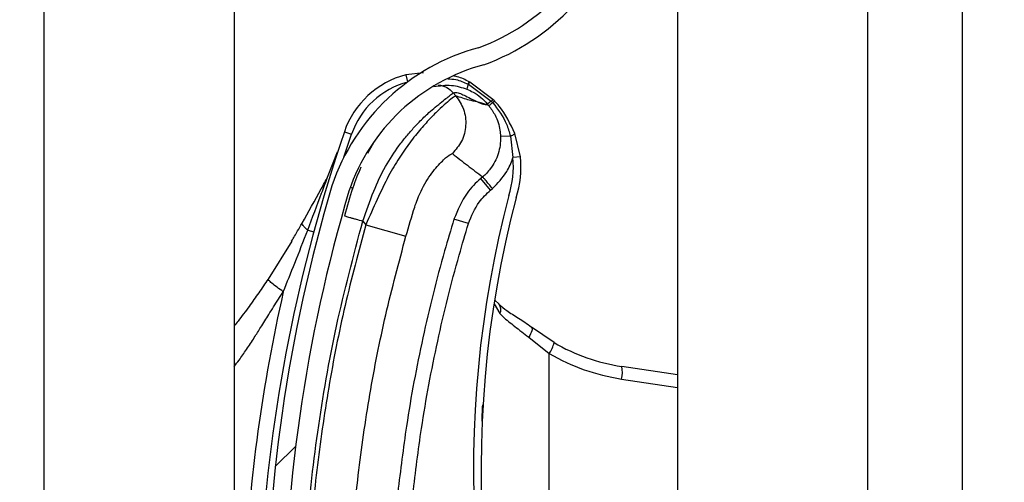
# Model space of a CAD drawing. Header units: inches. Extents: x 170 to 284, y 215 to 248.
# Tile 281 of 656: x 186.1024 to 186.2355, y 241.7558 to 241.8183. Entities that reach past the tile are written whole.
import ezdxf

# ---------------------------------------------------------------- set-up
doc = ezdxf.new("R2010")
doc.units = ezdxf.units.IN
doc.header["$LTSCALE"] = 0.25
doc.header["$MEASUREMENT"] = 0
doc.layers.add('ANNOTATIONS', color=1, linetype='Continuous')
doc.layers.add('LH BENCH MOUNT', color=7, linetype='Continuous')
doc.styles.add('ARIAL', font='arial.ttf', dxfattribs={"height": 0.09375})
doc.dimstyles.new('STANDARD$0', dxfattribs={"dimtxt": 0.09375, "dimasz": 0.09375, "dimexe": 0.03125, "dimexo": 0.046875, "dimgap": 0.09, "dimtad": 0, "dimtih": 1, "dimtoh": 1, "dimdec": 4, "dimzin": 0, "dimdsep": 46, "dimtxsty": 'ARIAL', "dimcen": 0.09, "dimadec": 0, "dimazin": 0, "dimtfac": 1, "dimtdec": 4, "dimtofl": 0, "dimtmove": 0, "dimatfit": 1, "dimfxl": 1, "dimtolj": 1, "dimtzin": 0, "dimarcsym": 0})

# ---------------------------------------------------------------- blocks, each defined once
blk = doc.blocks.new('*D20')
at = {"layer": 'ANNOTATIONS', "color": 0, "lineweight": -2, "transparency": 16777216}
for p, q in [((186.1492924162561, 243.6642684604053), (187.5897358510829, 243.6642684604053)), ((187.5584858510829, 243.5705184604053), (187.5584858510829, 241.8503426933)), ((187.5584858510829, 239.6953067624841), (187.5584858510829, 241.4154825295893)), ((186.8279608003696, 239.6015567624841), (187.5897358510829, 239.6015567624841))]:
    blk.add_line(p, q, dxfattribs=at)
at = {"layer": 'ANNOTATIONS', "color": 0, "transparency": 16777216}
for points in [[(187.5428608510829, 243.5705184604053), (187.5741108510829, 243.5705184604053), (187.5584858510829, 243.6642684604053)], [(187.5428608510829, 239.6953067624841), (187.5741108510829, 239.6953067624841), (187.5584858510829, 239.6015567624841)]]:
    blk.add_solid(points, dxfattribs=at)
at = {"layer": 'defpoints', "color": 0, "transparency": 16777216}
for p in [(186.1024174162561, 243.6642684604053), (186.7810858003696, 239.6015567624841), (187.5584858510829, 239.6015567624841)]:
    blk.add_point(p, dxfattribs=at)
at = {"layer": 'ANNOTATIONS', "color": 0, "transparency": 16777216, "insert": (187.558485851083, 241.6329126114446), "char_height": 0.09375, "attachment_point": 5, "style": 'ARIAL'}
blk.add_mtext('\\A1;OPENING\\PHEIGHT', dxfattribs=at)

msp = doc.modelspace()

# ---------------------------------------------------------------- hatches: boundary and pattern name
at = {"layer": 'LH BENCH MOUNT'}
h = msp.add_hatch(dxfattribs=at)
h.set_pattern_fill('ANSI31', color=256, scale=0.34241245, angle=2.8e-322, style=0)
h.set_pattern_definition([(45, (176.0930244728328, 238.0091787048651), (-0.03026527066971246, 0.03026527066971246), [])])
edge = h.paths.add_edge_path(flags=0)
edge.add_arc((186.1662917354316, 241.6432972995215), 0.001712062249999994, 450.0000000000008, 472.2104203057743)
edge.add_line((186.1656445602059, 241.6448823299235), (186.1647320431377, 241.6471172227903))
edge.add_arc((186.1662917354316, 241.6432972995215), 0.004126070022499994, 450, 472.2104203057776, ccw=False)
edge.add_arc((186.1662917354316, 241.6343945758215), 0.01302879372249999, 401.4761673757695, 450, ccw=False)
edge.add_arc((186.1620458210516, 241.6312443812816), 0.01830194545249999, 359.9999999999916, 400.0613730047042, ccw=False)
edge.add_arc((186.1685858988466, 241.6312443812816), 0.01176186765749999, 292.1408576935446, 359.99999999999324, ccw=False)
edge.add_arc((186.1662917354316, 241.6344972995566), 0.01566536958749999, 235.2570680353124, 295.43079980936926, ccw=False)
edge.add_arc((186.1715306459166, 241.6426124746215), 0.02532140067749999, 212.8542481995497, 235.9809333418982, ccw=False)
edge.add_arc((186.1633812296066, 241.6362436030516), 0.01504902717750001, 172.1557183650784, 209.3146496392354, ccw=False)
edge.add_arc((186.1758108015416, 241.6349081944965), 0.02754708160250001, 453.3085031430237, 532.9325737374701, ccw=False)
edge.add_arc((186.1725578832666, 241.6709984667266), 0.008748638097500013, 280.9586189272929, 427.9414322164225)
edge.add_arc((186.1924176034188, 241.7333517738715), 0.05672062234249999, 179.5706357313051, 253.00989973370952, ccw=False)
edge.add_arc((186.3507493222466, 241.7345502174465), 0.2150521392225, 163.4260275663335, 180.2060536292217, ccw=False)
edge.add_arc((186.1719757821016, 241.7866996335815), 0.02884824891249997, 465.15884346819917, 521.4137567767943, ccw=False)
edge.add_arc((186.1546497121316, 241.8412459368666), 0.0284373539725, 290.1205938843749, 343.7190675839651)
edge.add_arc((186.1674901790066, 241.8370685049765), 0.01494630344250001, 345.2914408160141, 400.5471921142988)
edge.add_arc((186.1640660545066, 241.8352537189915), 0.0187470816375, 397.9578745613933, 431.439615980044)
edge.add_arc((186.1662917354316, 241.8400817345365), 0.0134739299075, 433.8775574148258, 472.2736457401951)
edge.add_arc((186.1637236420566, 241.8471011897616), 0.006011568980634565, 474.9825325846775, 495.717573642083)
edge.add_arc((186.1735166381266, 241.8398420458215), 0.01816498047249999, 500.8992600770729, 539.9999999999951)
edge.add_arc((186.1662917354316, 241.8398420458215), 0.01094007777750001, 539.9999999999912, 629.9999999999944)
edge.add_arc((186.1662917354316, 241.8307681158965), 0.001866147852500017, 269.9999999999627, 285.6422464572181)
edge.add_line((186.1667949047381, 241.8289710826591), (186.167445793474, 241.8266464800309))
edge.add_arc((186.1662917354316, 241.8307681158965), 0.004280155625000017, 269.9999999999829, 285.6422464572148, ccw=False)
edge.add_arc((186.1662917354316, 241.8398420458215), 0.01335408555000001, 179.9999999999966, 269.999999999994, ccw=False)
edge.add_arc((186.1735166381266, 241.8398420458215), 0.020578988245, 500.6113583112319, 539.9999999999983, ccw=False)
edge.add_arc((186.1637236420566, 241.8471011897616), 0.008425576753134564, 474.57766718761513, 496.4997109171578, ccw=False)
edge.add_arc((186.1662917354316, 241.8400817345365), 0.01588793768, 433.6903022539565, 472.4705806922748, ccw=False)
edge.add_arc((186.1640660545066, 241.8352537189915), 0.02116108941, 398.10453077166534, 431.5771717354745, ccw=False)
edge.add_arc((186.1674901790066, 241.8370685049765), 0.01736031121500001, 345.180248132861, 400.3658533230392, ccw=False)
edge.add_arc((186.1546497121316, 241.8412459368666), 0.030851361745, 289.9181572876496, 343.7795375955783, ccw=False)
edge.add_arc((186.1719757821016, 241.7866996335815), 0.02643424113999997, 464.9417095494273, 521.3236131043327)
edge.add_arc((186.3507493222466, 241.7345502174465), 0.21263813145, 523.4376684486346, 540.2096895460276)
edge.add_arc((186.1924176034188, 241.7333517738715), 0.05430661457, 539.5566266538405, 613.1145348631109)
edge.add_arc((186.1725578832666, 241.6709984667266), 0.01116264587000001, 280.0610388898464, 428.52908719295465, ccw=False)
edge.add_arc((186.1758108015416, 241.6349081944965), 0.02513307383, 452.9714001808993, 532.9706577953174)
edge.add_arc((186.1633812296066, 241.6362436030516), 0.01263501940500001, 532.0830472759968, 568.9826967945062)
edge.add_arc((186.1715306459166, 241.6426124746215), 0.022907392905, 213.0443063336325, 236.0197152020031)
edge.add_arc((186.1662917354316, 241.6344972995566), 0.01325136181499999, 235.1922404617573, 295.7352497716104)
edge.add_arc((186.1685858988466, 241.6312443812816), 0.009347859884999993, 291.7225241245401, 359.9999999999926)
edge.add_arc((186.1620458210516, 241.6312443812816), 0.01588793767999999, 359.9999999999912, 399.9521788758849)
edge.add_arc((186.1662917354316, 241.6343945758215), 0.01061478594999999, 401.6345013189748, 450.0000000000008)

# ---------------------------------------------------------------- linework, layer by layer
for p, q in [((186.1913380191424, 243.8543193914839), (186.1913380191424, 239.6015567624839)), ((186.2170189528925, 243.8543193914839), (186.2170189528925, 239.6015567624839)), ((186.2298594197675, 239.6015567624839), (186.2298594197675, 243.8543193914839)), ((186.1057349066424, 239.6015567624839), (186.1057349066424, 243.7595607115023)), ((186.1314158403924, 241.9334281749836), (186.1314158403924, 241.7410542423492)), ((186.1570029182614, 241.8111357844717), (186.1546035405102, 241.8108862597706)), ((186.1546035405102, 241.8108862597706), (186.1548572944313, 241.8099198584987)), ((186.1630076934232, 241.8096305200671), (186.1630086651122, 241.8096300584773)), ((186.1630086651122, 241.8096300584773), (186.1630707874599, 241.809600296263)), ((186.1630707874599, 241.809600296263), (186.1630716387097, 241.8095998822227)), ((186.1630716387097, 241.8095998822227), (186.1661753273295, 241.8073155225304)), ((186.1631899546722, 241.8099204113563), (186.1631890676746, 241.8099208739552)), ((186.1632515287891, 241.8098880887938), (186.1631899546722, 241.8099204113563)), ((186.1632524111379, 241.8098876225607), (186.1632515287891, 241.8098880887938)), ((186.1663938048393, 241.8075639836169), (186.1632524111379, 241.8098876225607)), ((186.1613835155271, 241.8080284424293), (186.1610357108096, 241.8084398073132)), ((186.1628838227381, 241.8089429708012), (186.1628845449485, 241.8089426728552)), ((186.1658192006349, 241.8067126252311), (186.1648878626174, 241.8070451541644)), ((186.1661753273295, 241.8073155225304), (186.1663656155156, 241.8071099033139)), ((186.1462454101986, 241.7997445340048), (186.1472811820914, 241.8028452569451)), ((186.1463093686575, 241.8031781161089), (186.1472811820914, 241.8028452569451)), ((186.1687535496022, 241.8026048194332), (186.1674199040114, 241.8025556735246)), ((186.1687535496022, 241.8026048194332), (186.1690857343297, 241.7996930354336)), ((186.1701068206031, 241.7998052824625), (186.1693562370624, 241.8029522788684)), ((186.1502438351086, 241.8016869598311), (186.1494501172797, 241.8002482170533)), ((186.1440407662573, 241.7970622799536), (186.1453956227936, 241.8004512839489)), ((186.1701068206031, 241.7998052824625), (186.1690857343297, 241.7996930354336)), ((186.165005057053, 241.7970871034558), (186.1647570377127, 241.7968774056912)), ((186.1660827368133, 241.7953094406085), (186.1647570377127, 241.7968774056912)), ((186.1471115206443, 241.7956739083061), (186.1474398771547, 241.7955731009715)), ((186.1660827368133, 241.7953094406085), (186.1663307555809, 241.795519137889)), ((186.1487919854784, 241.7911052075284), (186.1492048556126, 241.7906168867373)), ((186.1492048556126, 241.7906168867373), (186.1546350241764, 241.7890687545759)), ((186.1630862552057, 241.7907695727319), (186.1611233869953, 241.7913721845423)), ((186.1413538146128, 241.7898969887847), (186.1421723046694, 241.7896752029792)), ((186.1391859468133, 241.7884016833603), (186.1359997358, 241.78327520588)), ((186.1666509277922, 241.7804397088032), (186.1672443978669, 241.7798820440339)), ((186.1665405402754, 241.7799067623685), (186.1673421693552, 241.7786015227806)), ((186.1746502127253, 241.7746808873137), (186.171609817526, 241.7767481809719)), ((186.1712230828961, 241.7754039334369), (186.1740134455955, 241.773200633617)), ((186.1740134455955, 241.7077799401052), (186.1740134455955, 241.773200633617)), ((186.1913380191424, 241.7703050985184), (186.1838006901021, 241.771455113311)), ((186.1837659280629, 241.7697626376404), (186.1913380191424, 241.7686073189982))]:
    msp.add_line(p, q, dxfattribs=at)
at = {"layer": 'LH BENCH MOUNT', "flags": 128}
msp.add_lwpolyline([(186.171609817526, 241.7767481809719), (186.1716658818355, 241.7766741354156), (186.1716914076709, 241.7765653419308), (186.171685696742, 241.7764247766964), (186.1716489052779, 241.7762562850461), (186.1715820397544, 241.7760644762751), (186.1714869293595, 241.7758545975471), (186.1713661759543, 241.7756323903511), (186.1712230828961, 241.7754039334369)], dxfattribs=at)
at = {"layer": 'LH BENCH MOUNT'}
for centre, radius, start, end in [((186.1546497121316, 241.8412459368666), 0.02843735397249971, 290.1205938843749, 343.7190675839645), ((186.1546497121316, 241.8412459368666), 0.03085136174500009, 289.91815728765, 343.7795375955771), ((186.1719757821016, 241.7866996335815), 0.02884824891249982, 105.1588434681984, 161.4137567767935), ((186.1719757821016, 241.7866996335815), 0.02643424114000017, 104.9417095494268, 161.3236131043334), ((186.157647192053, 241.7992947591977), 0.01198443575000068, 104.7123854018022, 161.092978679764), ((186.157647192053, 241.7992947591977), 0.01095719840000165, 104.7123854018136, 161.0929786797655), ((186.1651179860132, 241.8086627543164), 0.002251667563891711, 155.3939551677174, 172.8510957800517), ((186.1651206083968, 241.8086613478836), 0.002253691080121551, 155.3897650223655, 172.8291455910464), ((186.164417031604, 241.8089519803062), 0.001564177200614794, 141.7256942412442, 154.2910519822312), ((186.1644214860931, 241.8089496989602), 0.001568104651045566, 141.7542666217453, 154.2863466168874), ((186.1645201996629, 241.8088906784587), 0.001613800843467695, 141.8260927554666, 153.9140894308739), ((186.1645193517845, 241.8088910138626), 0.001611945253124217, 141.8104826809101, 153.9114578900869), ((186.3507141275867, 241.7331667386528), 0.21606225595, 161.092978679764, 176.5597220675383), ((186.1684014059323, 241.803912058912), 0.001353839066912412, 285.0764398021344, 314.8519014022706), ((186.1571730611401, 241.7983834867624), 0.01198443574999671, 341.3410974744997, 6.273281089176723), ((186.1571730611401, 241.7983834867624), 0.01301167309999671, 341.5025581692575, 6.273281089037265), ((186.3507493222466, 241.7345502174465), 0.2150521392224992, 163.4260275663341, 180.2060536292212), ((186.3507493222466, 241.7345502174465), 0.2126381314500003, 163.4376684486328, 180.2096895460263), ((186.3103094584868, 241.7574608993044), 0.146552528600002, 165.3406183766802, 202.0185750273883), ((186.3103094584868, 241.7574608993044), 0.1455252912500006, 165.3544246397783, 203.8705502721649), ((186.3507141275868, 241.7331667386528), 0.2180957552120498, 167.1792232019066, 177.2535733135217), ((186.1663523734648, 241.7791305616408), 0.001122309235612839, 331.8758133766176, 39.94683461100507), ((186.1710884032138, 241.7753359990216), 0.003621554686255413, 323.8694765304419, 349.5782562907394), ((186.1877258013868, 241.7971807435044), 0.02602334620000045, 239.837373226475, 261.3249484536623), ((186.1879492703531, 241.7971807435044), 0.02773540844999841, 239.8373732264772, 261.3249484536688), ((186.1804700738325, 241.7706769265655), 0.003420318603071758, 344.4956794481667, 13.15103634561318)]:
    msp.add_arc(centre, radius, start, end, dxfattribs=at)
for points, knots in [([(186.1631890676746, 241.8099208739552), (186.1626642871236, 241.8101990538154), (186.1619734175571, 241.8105652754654), (186.1612110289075, 241.8106929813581), (186.1610277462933, 241.8107236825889)], [0, 0, 0, 0, 0.7595942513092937, 0.9999999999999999, 0.9999999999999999, 0.9999999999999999, 0.9999999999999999]), ([(186.1584241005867, 241.809280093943), (186.1592155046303, 241.8094035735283), (186.1607331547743, 241.8096403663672), (186.162187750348, 241.8091686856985), (186.1628838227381, 241.8089429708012)], [0, 0, 0, 0, 0.5214667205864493, 1, 1, 1, 1]), ([(186.1589977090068, 241.8095101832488), (186.1591878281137, 241.8094818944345), (186.1595832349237, 241.8094230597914), (186.160320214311, 241.8091202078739), (186.1607538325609, 241.8087078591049), (186.1610357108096, 241.8084398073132)], [0, 0, 0, 0, 0.2447599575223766, 0.5090480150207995, 1, 1, 1, 1]), ([(186.1602920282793, 241.8103514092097), (186.1606622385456, 241.8103299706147), (186.1616107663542, 241.8102750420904), (186.162478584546, 241.8098746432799), (186.1630076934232, 241.8096305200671)], [0, 0, 0, 0, 0.3902998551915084, 1, 1, 1, 1]), ([(186.1487919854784, 241.7911052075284), (186.1492678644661, 241.792461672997), (186.1501662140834, 241.7950223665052), (186.1517815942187, 241.7985133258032), (186.1533840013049, 241.8009252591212), (186.1547159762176, 241.8026279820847), (186.1556308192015, 241.8036713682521), (186.1564224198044, 241.8044998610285), (186.157091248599, 241.8051597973), (186.1578360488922, 241.8058548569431), (186.1586698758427, 241.8065805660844), (186.1597992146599, 241.8074885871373), (186.1607892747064, 241.8082485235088), (186.1609584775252, 241.8083798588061), (186.1610357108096, 241.8084398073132)], [0, 0, 0, 0, 0.1307156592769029, 0.2467609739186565, 0.3577928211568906, 0.4170971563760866, 0.4791482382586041, 0.5177152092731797, 0.5590896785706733, 0.603294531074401, 0.6633484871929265, 0.7353692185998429, 0.8792082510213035, 1, 1, 1, 1]), ([(186.1613835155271, 241.8080284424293), (186.1613041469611, 241.8079967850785), (186.1611428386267, 241.807932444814), (186.1603543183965, 241.8073136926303), (186.1592933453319, 241.8063705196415), (186.1580629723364, 241.8051569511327), (186.1566551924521, 241.8036110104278), (186.1551800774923, 241.8017758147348), (186.1536900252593, 241.7996406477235), (186.1521616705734, 241.7970860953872), (186.150725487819, 241.7940097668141), (186.149716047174, 241.791757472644), (186.1492048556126, 241.7906168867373)], [0, 0, 0, 0, 0.1094013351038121, 0.2223468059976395, 0.3151791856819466, 0.4102231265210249, 0.5012749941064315, 0.5946006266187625, 0.6834485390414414, 0.7745330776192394, 0.8858211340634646, 1, 1, 1, 1]), ([(186.1613835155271, 241.8080284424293), (186.1617726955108, 241.8074525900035), (186.162581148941, 241.8062563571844), (186.1628399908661, 241.8040312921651), (186.1623122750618, 241.8018539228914), (186.161364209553, 241.8007642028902), (186.1609078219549, 241.8002396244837)], [0, 0, 0, 0, 0.2406941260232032, 0.499999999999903, 0.7593058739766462, 1, 1, 1, 1]), ([(186.1610357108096, 241.8084398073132), (186.1611425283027, 241.808479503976), (186.1613667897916, 241.8085628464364), (186.1619685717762, 241.8083688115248), (186.1627231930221, 241.8080207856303), (186.1635224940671, 241.8076065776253), (186.1643199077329, 241.8071994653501), (186.1647438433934, 241.8070413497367), (186.1649587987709, 241.8069611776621)], [0, 0, 0, 0, 0.1574760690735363, 0.330618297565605, 0.4911886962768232, 0.6742546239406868, 0.834831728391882, 1, 1, 1, 1]), ([(186.1648878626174, 241.8070451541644), (186.1646771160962, 241.8071033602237), (186.1640958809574, 241.8072638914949), (186.1630276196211, 241.8074734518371), (186.1620068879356, 241.8078180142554), (186.1613835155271, 241.8080284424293)], [0, 0, 0, 0, 0.1812946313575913, 0.5000073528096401, 1, 1, 1, 1]), ([(186.1628845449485, 241.8089426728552), (186.1631640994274, 241.8088144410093), (186.1641970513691, 241.8083406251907), (186.1650912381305, 241.8075752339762), (186.1656256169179, 241.8069419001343), (186.1656256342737, 241.8069418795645)], [0, 0, 0, 0, 0.2706300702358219, 0.9999763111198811, 1, 1, 1, 1]), ([(186.1649587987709, 241.8069611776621), (186.1650523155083, 241.8069355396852), (186.1652403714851, 241.8068839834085), (186.1654677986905, 241.806871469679), (186.1655729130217, 241.8069186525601), (186.1656253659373, 241.8069421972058)], [0, 0, 0, 0, 0.3313600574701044, 0.6663431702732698, 0.9999999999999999, 0.9999999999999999, 0.9999999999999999, 0.9999999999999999]), ([(186.1656253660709, 241.8069421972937), (186.1656735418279, 241.8068851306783), (186.1657381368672, 241.8068086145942), (186.1658027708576, 241.8067320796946), (186.1658192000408, 241.8067126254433)], [0, 0, 0, 0, 0.7458120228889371, 0.9999999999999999, 0.9999999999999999, 0.9999999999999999, 0.9999999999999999]), ([(186.1661753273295, 241.8073155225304), (186.1661555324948, 241.8073002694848), (186.1660365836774, 241.8072086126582), (186.1658520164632, 241.8070716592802), (186.1656770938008, 241.806953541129), (186.1656427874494, 241.8069457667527), (186.1656256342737, 241.8069418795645)], [0, 0, 0, 0, 0.06239373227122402, 0.3749291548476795, 0.6874645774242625, 1, 1, 1, 1]), ([(186.1658160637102, 241.8067163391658), (186.1658160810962, 241.8067163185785), (186.1661511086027, 241.8063196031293), (186.1668351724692, 241.8052858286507), (186.1673257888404, 241.8038261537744), (186.167399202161, 241.8028351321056), (186.1674199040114, 241.8025556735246)], [0, 0, 0, 0, 1.782673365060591e-05, 0.3435204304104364, 0.8148790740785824, 1, 1, 1, 1]), ([(186.1663656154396, 241.8071099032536), (186.1663456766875, 241.807094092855), (186.1662259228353, 241.806999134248), (186.1660407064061, 241.8068560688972), (186.1658668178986, 241.8067302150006), (186.1658350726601, 241.8067184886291), (186.1658192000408, 241.8067126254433)], [0, 0, 0, 0, 0.06242876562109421, 0.3749525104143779, 0.6874762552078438, 1, 1, 1, 1]), ([(186.1663658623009, 241.8071096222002), (186.1670741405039, 241.8061813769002), (186.1681275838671, 241.8048007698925), (186.1685990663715, 241.8031467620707), (186.1687535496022, 241.8026048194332)], [0, 0, 0, 0, 0.6723457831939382, 1, 1, 1, 1]), ([(186.166598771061, 241.8073534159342), (186.1665987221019, 241.8073534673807), (186.1665311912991, 241.8074244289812), (186.1664624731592, 241.8074942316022), (186.1663938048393, 241.8075639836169)], [0, 0, 0, 0, 0.0007249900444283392, 0.9999999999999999, 0.9999999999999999, 0.9999999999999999, 0.9999999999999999]), ([(186.1693562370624, 241.8029522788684), (186.1687429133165, 241.8042479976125), (186.1679923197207, 241.8058337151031), (186.1668142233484, 241.807118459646), (186.1665987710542, 241.8073534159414)], [0, 0, 0, 0, 0.8171182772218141, 1, 1, 1, 1]), ([(186.1674199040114, 241.8025556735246), (186.1674206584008, 241.8025333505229), (186.1674472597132, 241.8017461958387), (186.1672226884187, 241.8001746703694), (186.1662671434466, 241.7983380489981), (186.1653879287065, 241.7974109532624), (186.1650049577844, 241.7970870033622), (186.1650049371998, 241.79708698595)], [0, 0, 0, 0, 0.0108740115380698, 0.3834398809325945, 0.7558119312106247, 0.9999868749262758, 1, 1, 1, 1]), ([(186.1558144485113, 241.7930020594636), (186.155814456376, 241.7930020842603), (186.155928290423, 241.7933609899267), (186.1564277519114, 241.7947671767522), (186.1576023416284, 241.7969698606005), (186.1591371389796, 241.7988731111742), (186.1604825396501, 241.8000847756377), (186.1607562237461, 241.8001844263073), (186.1609078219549, 241.8002396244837)], [0, 0, 0, 0, 4.497367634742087e-06, 0.06509473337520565, 0.2616701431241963, 0.4753105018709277, 0.7093656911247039, 0.9999999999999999, 0.9999999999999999, 0.9999999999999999, 0.9999999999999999]), ([(186.1609078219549, 241.8002396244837), (186.1615810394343, 241.7997104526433), (186.1629274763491, 241.7986521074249), (186.1643124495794, 241.7976086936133), (186.1650049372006, 241.7970869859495)], [0, 0, 0, 0, 0.4999992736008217, 1, 1, 1, 1]), ([(186.1663307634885, 241.7955191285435), (186.1670325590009, 241.7962374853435), (186.1681946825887, 241.7974270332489), (186.1688696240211, 241.7990005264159), (186.1690748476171, 241.7996581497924), (186.1690857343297, 241.7996930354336)], [0, 0, 0, 0, 0.5907811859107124, 0.9782917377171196, 1, 1, 1, 1]), ([(186.1485226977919, 241.7983747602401), (186.1481483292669, 241.7974569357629), (186.1472917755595, 241.7953569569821), (186.1466722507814, 241.7930897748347), (186.1463234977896, 241.7918134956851)], [0, 0, 0, 0, 0.4370636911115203, 0.9999999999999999, 0.9999999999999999, 0.9999999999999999, 0.9999999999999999]), ([(186.1405819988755, 241.790811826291), (186.1414529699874, 241.7923520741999), (186.1426157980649, 241.7944084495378), (186.1437548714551, 241.7965298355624), (186.1440407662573, 241.7970622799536)], [0, 0, 0, 0, 0.7490110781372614, 1, 1, 1, 1]), ([(186.1413538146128, 241.7898969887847), (186.1419822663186, 241.7915618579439), (186.1428824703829, 241.7939466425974), (186.1437721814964, 241.7963398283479), (186.1440407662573, 241.7970622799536)], [0, 0, 0, 0, 0.6981213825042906, 1, 1, 1, 1]), ([(186.1647570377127, 241.7968774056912), (186.1647570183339, 241.7968773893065), (186.1640631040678, 241.7962906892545), (186.1624882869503, 241.7946671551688), (186.1616302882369, 241.7925958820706), (186.1611233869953, 241.7913721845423)], [0, 0, 0, 0, 1.142795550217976e-05, 0.409211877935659, 1, 1, 1, 1]), ([(186.1630862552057, 241.7907695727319), (186.1634979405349, 241.7917867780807), (186.1641954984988, 241.7935103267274), (186.1655341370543, 241.7947864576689), (186.1660827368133, 241.7953094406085)], [0, 0, 0, 0, 0.5901808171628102, 1, 1, 1, 1]), ([(186.1546350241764, 241.7890687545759), (186.1550225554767, 241.790393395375), (186.1554100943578, 241.7917180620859), (186.1558144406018, 241.7930020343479), (186.1558144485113, 241.7930020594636)], [0, 0, 0, 0, 0.999980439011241, 1, 1, 1, 1]), ([(186.1391839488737, 241.7883982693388), (186.1391839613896, 241.7883982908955), (186.1394482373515, 241.7888534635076), (186.1399159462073, 241.7896534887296), (186.1403828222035, 241.7904626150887), (186.1405819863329, 241.7908118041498), (186.1405819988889, 241.7908118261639)], [0, 0, 0, 0, 2.704369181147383e-05, 0.571031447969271, 0.9999729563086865, 1, 1, 1, 1]), ([(186.1413538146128, 241.7898969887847), (186.14122260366, 241.7900087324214), (186.1409572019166, 241.7902347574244), (186.140703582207, 241.790525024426), (186.1405992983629, 241.7907099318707), (186.1405852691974, 241.7907925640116), (186.1405819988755, 241.790811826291)], [0, 0, 0, 0, 0.2979480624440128, 0.6026626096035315, 0.907377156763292, 0.9999999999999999, 0.9999999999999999, 0.9999999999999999, 0.9999999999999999]), ([(186.1406798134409, 241.7340786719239), (186.1407785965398, 241.7388340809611), (186.1409766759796, 241.7483696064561), (186.1425862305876, 241.7626785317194), (186.1450430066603, 241.7769880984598), (186.1475403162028, 241.7863919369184), (186.1487919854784, 241.7911052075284)], [0, 0, 0, 0, 0.2468628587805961, 0.4950083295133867, 0.74689458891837, 1, 1, 1, 1]), ([(186.1492048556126, 241.7906168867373), (186.1482307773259, 241.7869867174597), (186.1462797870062, 241.7797158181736), (186.144101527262, 241.768635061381), (186.1424904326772, 241.7574524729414), (186.1414796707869, 241.7464837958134), (186.1412849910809, 241.7392359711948), (186.1411915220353, 241.7357561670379)], [0, 0, 0, 0, 0.2027568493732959, 0.4061035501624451, 0.6088604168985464, 0.8122072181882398, 1, 1, 1, 1]), ([(186.1463234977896, 241.7918134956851), (186.1463564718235, 241.791804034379), (186.1464071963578, 241.791789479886), (186.1467150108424, 241.7917011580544), (186.1470335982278, 241.7916097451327), (186.1474290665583, 241.7914962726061), (186.1480037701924, 241.791331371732), (186.1484814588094, 241.7911943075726), (186.1487919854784, 241.7911052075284)], [0, 0, 0, 0, 0.2394568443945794, 0.3683606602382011, 0.5000000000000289, 0.6316393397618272, 0.7605431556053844, 1, 1, 1, 1]), ([(186.1611233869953, 241.7913721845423), (186.1606953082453, 241.7899428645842), (186.1591104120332, 241.7846510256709), (186.1568152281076, 241.7753529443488), (186.154748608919, 241.7644435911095), (186.1538972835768, 241.7574312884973), (186.1535337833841, 241.7544371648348)], [0, 0, 0, 0, 0.1185397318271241, 0.4388752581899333, 0.7604101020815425, 1, 1, 1, 1]), ([(186.1555752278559, 241.7542169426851), (186.1559349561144, 241.757180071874), (186.1567756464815, 241.7641049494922), (186.1588195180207, 241.774901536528), (186.1610898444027, 241.7841036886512), (186.162662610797, 241.7893550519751), (186.1630862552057, 241.7907695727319)], [0, 0, 0, 0, 0.2395900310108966, 0.5599255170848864, 0.8814604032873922, 0.9999999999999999, 0.9999999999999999, 0.9999999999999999, 0.9999999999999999]), ([(186.1380557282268, 241.781562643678), (186.1385785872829, 241.7828540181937), (186.1397015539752, 241.7856275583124), (186.1407783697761, 241.7884100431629), (186.1413538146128, 241.7898969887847)], [0, 0, 0, 0, 0.4656051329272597, 1, 1, 1, 1]), ([(186.146837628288, 241.7356864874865), (186.1468376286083, 241.7356865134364), (186.1468794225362, 241.7390728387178), (186.1471425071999, 241.7461195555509), (186.1480944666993, 241.7567927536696), (186.1496690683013, 241.7676688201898), (186.1517875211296, 241.7784561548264), (186.1536858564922, 241.7855312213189), (186.1546350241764, 241.7890687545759)], [0, 0, 0, 0, 1.439079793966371e-06, 0.1877923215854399, 0.3908439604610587, 0.5938956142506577, 0.7969478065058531, 1, 1, 1, 1]), ([(186.1359997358, 241.78327520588), (186.1355774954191, 241.7826477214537), (186.134736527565, 241.7813979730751), (186.1333792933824, 241.7795068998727), (186.1322799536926, 241.7780200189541), (186.1315894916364, 241.7771533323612), (186.1314158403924, 241.7769353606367)], [0, 0, 0, 0, 0.2874979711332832, 0.5726040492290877, 0.8925098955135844, 1, 1, 1, 1]), ([(186.1380557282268, 241.781562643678), (186.1377649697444, 241.7817679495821), (186.1371661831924, 241.7821907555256), (186.1364771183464, 241.7827320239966), (186.1360354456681, 241.7831326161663), (186.1360114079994, 241.7832285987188), (186.1359997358, 241.78327520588)], [0, 0, 0, 0, 0.2427897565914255, 0.5000000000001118, 0.7572102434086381, 0.9999999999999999, 0.9999999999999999, 0.9999999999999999, 0.9999999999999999]), ([(186.1314158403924, 241.7714507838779), (186.1316367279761, 241.771738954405), (186.1322125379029, 241.7724901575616), (186.1331125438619, 241.773801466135), (186.1340874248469, 241.7752814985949), (186.1350835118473, 241.7768629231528), (186.1361597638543, 241.7785939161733), (186.137169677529, 241.7802018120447), (186.1378341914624, 241.7812223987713), (186.1380557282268, 241.781562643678)], [0, 0, 0, 0, 0.09019872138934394, 0.2351300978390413, 0.3944108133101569, 0.5296508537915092, 0.6982639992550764, 0.8994067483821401, 0.9999999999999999, 0.9999999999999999, 0.9999999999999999, 0.9999999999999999]), ([(186.1672047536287, 241.7798638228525), (186.1675480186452, 241.7795794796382), (186.1682880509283, 241.7789664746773), (186.1698494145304, 241.7779911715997), (186.1710968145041, 241.7772122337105), (186.1717174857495, 241.7766510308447), (186.1717778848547, 241.7765964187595)], [0, 0, 0, 0, 0.2839420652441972, 0.6121401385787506, 0.962256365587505, 1, 1, 1, 1]), ([(186.1673421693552, 241.7786015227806), (186.1674721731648, 241.7784678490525), (186.1680617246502, 241.7778616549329), (186.1693543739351, 241.7769040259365), (186.1705943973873, 241.7759086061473), (186.1712230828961, 241.7754039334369)], [0, 0, 0, 0, 0.1223980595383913, 0.5550603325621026, 1, 1, 1, 1]), ([(186.1649172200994, 241.7640570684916), (186.1649270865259, 241.7643620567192), (186.1649511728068, 241.7651066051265), (186.1649944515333, 241.7658509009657), (186.1650200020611, 241.7662903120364)], [0, 0, 0, 0, 0.409628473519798, 1, 1, 1, 1])]:
    msp.add_open_spline(points, degree=3, knots=knots, dxfattribs=at)
for points in [[(186.1663938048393, 241.8075639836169), (186.1663922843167, 241.8075595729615), (186.1663892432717, 241.8075507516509), (186.1663453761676, 241.8074987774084), (186.1662764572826, 241.8074224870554), (186.1662090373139, 241.8073511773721), (186.1661753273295, 241.8073155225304)], [(186.1665986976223, 241.8073534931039), (186.1665966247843, 241.80734946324), (186.1665924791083, 241.8073414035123), (186.1665453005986, 241.8072906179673), (186.1664721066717, 241.8072155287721), (186.1664011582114, 241.807145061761), (186.1663656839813, 241.8071098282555)], [(186.1663309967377, 241.795519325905), (186.1661608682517, 241.7957203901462), (186.1658206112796, 241.7961225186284), (186.1653880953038, 241.79663368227), (186.1650792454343, 241.7969986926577), (186.1650295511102, 241.7970574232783), (186.1650047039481, 241.7970867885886)]]:
    msp.add_open_spline(points, degree=3, dxfattribs=at)

# ---------------------------------------------------------------- dimensions: what is measured, and where the dimension line sits
at = {"layer": 'ANNOTATIONS'}
dim = msp.add_linear_dim(base=(187.5584858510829, 239.6015567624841), p1=(186.102417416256, 243.6642684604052), p2=(186.7810858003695, 239.6015567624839), angle=90, text='OPENING\\PHEIGHT', dimstyle='STANDARD$0', dxfattribs=at)
dim.commit()
dim.dimension.update_dxf_attribs({"geometry": '*D20', "text_midpoint": (187.558485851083, 241.6329126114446)})

doc.saveas('drawing.dxf')
